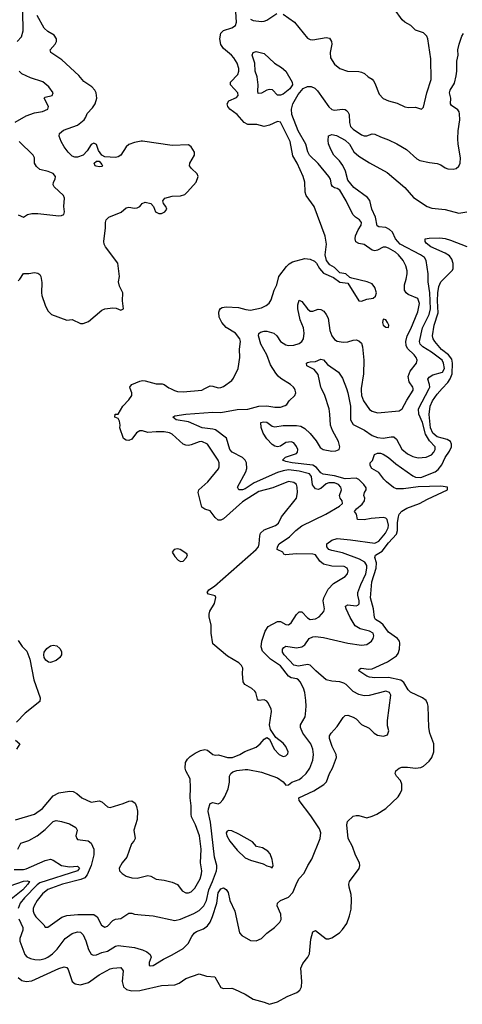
# Model space of a CAD drawing. Header units: inches. Extents: x 2001573 to 2220545, y 644482 to 846830.
# Tile 521 of 656: x 2129101 to 2132376, y 795442 to 802732. Entities that reach past the tile are written whole.
import ezdxf

# ---------------------------------------------------------------- set-up
doc = ezdxf.new("R2010")
doc.units = ezdxf.units.IN
doc.header["$MEASUREMENT"] = 0
for name, color, linetype in [('C1729', 7, 'Continuous'), ('C1739', 7, 'Continuous'), ('C1820', 7, 'Continuous'), ('C1830', 7, 'Continuous')]:
    doc.layers.add(name, color=color, linetype=linetype)

msp = doc.modelspace()

# ---------------------------------------------------------------- linework, layer by layer
at = {"layer": 'C1729', "color": 5}
for points, elevation in [([(2130000, 799688.3), (2129990, 799688.7), (2129966.4, 799673.6), (2129930, 799625.1), (2129910, 799617.4), (2129890, 799619.6), (2129869.3, 799630), (2129841.2, 799710), (2129844, 799730), (2129838.6, 799758.6), (2129830, 799778), (2129806, 799790), (2129808, 799810), (2129830, 799812), (2129863.7, 799870), (2129910, 799917.1), (2129931.5, 799950), (2129931.3, 799970), (2129919.2, 800000)], 280), ([(2129090, 798134.9), (2129120.5, 798090), (2129155.2, 798055.2), (2129176.8, 797996.8), (2129204.8, 797844.8), (2129253.9, 797710), (2129250, 797684.2), (2129142.9, 797597.1), (2129078.6, 797530)], 280), ([(2129070, 797397), (2129103, 797370), (2129076.8, 797330)], 280), ([(2129070, 796807.2), (2129210, 796850.2), (2129270, 796890.2), (2129350, 796986.2), (2129390, 797007.9), (2129470, 797019.1), (2129497.3, 797017.3), (2129523.4, 797003.4), (2129560.5, 796970), (2129630, 796937.6), (2129690, 796948.9), (2129710, 796940.3), (2129750, 796903.1), (2129770, 796898.9), (2129868.1, 796928.1), (2129910, 796946.3), (2129930, 796947.2), (2129955.3, 796930), (2129965.9, 796905.9), (2129972.4, 796872.4), (2129970.2, 796809.8), (2129946.4, 796730), (2129955.5, 796670), (2129946.4, 796650), (2129929.1, 796630), (2129894, 796530), (2129859.5, 796490), (2129836.3, 796450), (2129838.8, 796430), (2129859.3, 796410), (2129890, 796390.2), (2129930, 796378), (2129970, 796374.7), (2130000, 796382.2)], 280), ([(2129088.6, 796590), (2129110, 796633.8), (2129170, 796654), (2129230, 796688.6), (2129290, 796736.3), (2129350, 796796), (2129370, 796802), (2129410, 796796.1), (2129470, 796778.2), (2129515.6, 796750), (2129526.3, 796730), (2129517, 796690), (2129523.1, 796670), (2129530, 796662.4), (2129607.9, 796652.1), (2129630, 796635.2), (2129649.6, 796590), (2129649, 796549), (2129631, 796469), (2129599.6, 796400.4), (2129582.1, 796377.9), (2129554.7, 796365.2), (2129416.9, 796330), (2129310, 796290.9), (2129270, 796260.2), (2129229.5, 796210), (2129207.3, 796170), (2129200.9, 796150), (2129201, 796130), (2129207.7, 796110), (2129221.2, 796090), (2129279.5, 796030), (2129290, 796013), (2129310, 796012.4), (2129412.3, 796087.7), (2129450, 796098.4), (2129532.6, 796107.4), (2129650, 796106.2), (2129674, 796090), (2129707, 796027), (2129730, 796012.4), (2129750, 796020.7), (2129790, 796061.6), (2129810, 796071.2), (2129850, 796077.7), (2129910, 796117.1), (2129930, 796117.1), (2129950, 796108.5), (2130000, 796104.7)], 260), ([(2129059.4, 796440.6), (2129130, 796440.3), (2129150, 796444.4), (2129290, 796506.6), (2129330, 796515.9), (2129350, 796509.3), (2129410, 796468.5), (2129470, 796460.4), (2129530, 796463.2), (2129543.2, 796450), (2129530, 796429.5), (2129250, 796340.1), (2129230, 796325.2), (2129136.5, 796230), (2129105.1, 796190), (2129089.6, 796150)], 240), ([(2129030, 796319.9), (2129130, 796354), (2129156.7, 796356.7), (2129172.9, 796350), (2129161.2, 796330), (2129123.4, 796290), (2129039.1, 796220.9)], 220), ([(2129093.8, 796073.8), (2129125, 796010), (2129124.3, 795990), (2129101.4, 795930), (2129102.7, 795910), (2129139.3, 795810), (2129153.1, 795793.1), (2129180.8, 795780.8), (2129213.4, 795773.4), (2129250, 795771.8), (2129290, 795780.4), (2129310, 795790.1), (2129344.9, 795815.1), (2129378.5, 795850), (2129437.1, 795930), (2129490, 795965.2), (2129530, 795978), (2129550, 795974.7), (2129570, 795955.3), (2129590, 795912.4), (2129610, 795846.4), (2129630, 795814), (2129645.5, 795805.5), (2129670, 795808.2), (2129710, 795826), (2129750, 795834.8), (2129810, 795872.1), (2129830, 795876.2), (2129950, 795862.8), (2130000, 795848.4)], 240), ([(2129090, 795640.4), (2129117.8, 795617.7), (2129150, 795610.2), (2129190, 795615.2), (2129390, 795707.8), (2129430, 795719.7), (2129450, 795713.1), (2129459.2, 795699.2), (2129490.3, 795610), (2129512.2, 795592.2), (2129550, 795586.4), (2129610, 795604), (2129690, 795660.4), (2129770, 795704.4), (2129790, 795710.2), (2129850, 795714), (2129866.5, 795690), (2129859.4, 795610), (2129870, 795570.4), (2129892, 795552), (2129930, 795541.2), (2129990, 795542.6), (2130000, 795545.1)], 220)]:
    msp.add_lwpolyline(points, dxfattribs=dict(at, elevation=elevation))
at = {"layer": 'C1729', "color": 5, "elevation": 280}
msp.add_lwpolyline([(2129330, 797972.3), (2129315.2, 797975.2), (2129293.5, 797990), (2129282.4, 798010), (2129279.3, 798030), (2129282.7, 798050), (2129302.9, 798077.1), (2129330, 798096.3), (2129350, 798101.3), (2129375, 798095), (2129397.3, 798077.3), (2129410, 798054.4), (2129410.7, 798030), (2129399.4, 798010), (2129370, 797986.3)], close=True, dxfattribs=at)
at = {"layer": 'C1739', "color": 5}
for points, elevation in [([(2130000, 796104.7), (2130090, 796097.7), (2130250, 796062), (2130290, 796072.3), (2130390, 796114.8), (2130430, 796136.6), (2130464.2, 796170), (2130484.3, 796210), (2130500.4, 796290), (2130527.7, 796350), (2130557.6, 796430), (2130561.1, 796450), (2130559.5, 796470), (2130542.4, 796530), (2130513, 796790), (2130496, 796870), (2130497.9, 796890), (2130510.9, 796929.1), (2130530, 796935.6), (2130570, 796926.7), (2130585.5, 796934.5), (2130604.6, 796955.4), (2130620, 796980), (2130643.4, 797036.6), (2130654.6, 797085.4), (2130653.7, 797130), (2130662.6, 797150), (2130678.3, 797161.7), (2130707.5, 797172.5), (2130770, 797179.7), (2130790, 797179.7), (2130890, 797161.2), (2131010, 797118.7), (2131050.3, 797090), (2131070, 797064.9), (2131090, 797067), (2131114.7, 797085.3), (2131170, 797107.3), (2131190, 797120.2), (2131221.6, 797150), (2131249, 797190), (2131271.6, 797250), (2131274.4, 797290), (2131269.8, 797330), (2131254.8, 797370), (2131196.3, 797450), (2131179.5, 797490), (2131179.3, 797510), (2131213.5, 797570), (2131217.2, 797590), (2131221.1, 797650), (2131218.3, 797690), (2131211.5, 797750), (2131202, 797782), (2131176.9, 797830), (2131164.5, 797844.5), (2131151.7, 797851.7), (2131110, 797858.9), (2131091, 797871), (2131030, 797947.2), (2130957.6, 797997.6), (2130896.9, 798056.9), (2130887.9, 798087.9), (2130893.4, 798130), (2130916.7, 798203.3), (2130940.9, 798239.1), (2131010, 798276.9), (2131030, 798276), (2131070, 798253.7), (2131090, 798252), (2131110, 798267.2), (2131150, 798328.5), (2131170, 798346.7), (2131190, 798346.4), (2131230, 798302.4), (2131250, 798292), (2131290, 798295.3), (2131317, 798310), (2131352.8, 798350), (2131356, 798370), (2131347.9, 798430), (2131350.7, 798450), (2131383.7, 798516.3), (2131422.6, 798557.4), (2131510, 798608.5), (2131527.6, 798630), (2131532.8, 798650), (2131525.1, 798670), (2131503.3, 798683.3), (2131410, 798686.6), (2131350, 798701), (2131322.7, 798722.7), (2131290, 798770.5), (2131270, 798775.4), (2131150, 798775.9), (2131068.6, 798768.6), (2131055.5, 798775.5), (2131049, 798790), (2131006.6, 798810), (2131008, 798830), (2131022, 798850), (2131097.5, 798902.5), (2131145.7, 798950), (2131190, 798985.5), (2131366.1, 799070), (2131466.6, 799130), (2131489.8, 799150), (2131488.4, 799170), (2131471.9, 799190), (2131468.9, 799210), (2131483.5, 799250), (2131476.5, 799270), (2131460.3, 799290), (2131430, 799301.8), (2131390, 799302.9), (2131370, 799295.2), (2131330, 799261.2), (2131310, 799253.2), (2131290, 799258), (2131268.5, 799288.5), (2131261.2, 799350), (2131244.5, 799370), (2131169.7, 799390), (2131090, 799398.2), (2131050, 799392.7), (2131010, 799379.8), (2130837.2, 799302.7), (2130770, 799257.3), (2130749.8, 799249.8), (2130724, 799250), (2130711.8, 799270), (2130775.8, 799384.2), (2130782.3, 799410), (2130779.4, 799450), (2130770, 799471.1), (2130750.6, 799490.6), (2130672.3, 799530), (2130655.1, 799550), (2130632.3, 799632.3), (2130550, 799694.1), (2130530, 799700.8), (2130450.3, 799710.3), (2130350, 799754), (2130258.7, 799770), (2130235.1, 799790), (2130250, 799799.1), (2130330, 799811.8), (2130530, 799825.4), (2130590, 799824.2), (2130710, 799844.9), (2130790, 799847.3), (2130870.3, 799870.3), (2130930, 799872.2), (2130990, 799863), (2131030, 799864.2), (2131065.2, 799874.8), (2131076.8, 799883.2), (2131096.2, 799910), (2131138.4, 799950), (2131144.2, 799970), (2131139.7, 799990), (2131133.9, 800000)], 260), ([(2130000, 795545.1), (2130150, 795581.6), (2130250, 795585.5), (2130281.7, 795598.3), (2130330, 795633.4), (2130430, 795666.7), (2130482.8, 795650), (2130545.1, 795645.1), (2130590, 795566), (2130610, 795558.4), (2130670, 795560.3), (2130690, 795554.4), (2130770, 795516.3), (2130830, 795480.7), (2130910, 795458), (2130950, 795441.6), (2131010, 795458.7), (2131080.4, 795499.6), (2131152.7, 795530), (2131174.2, 795545.8), (2131186, 795570), (2131189.6, 795610), (2131182.4, 795710), (2131195.6, 795744.4), (2131232.3, 795790), (2131244.9, 795815.1), (2131255.5, 795924.5), (2131270, 795977.3), (2131290, 795988), (2131370, 795927.2), (2131390, 795925.3), (2131410, 795933.1), (2131468.6, 795971.4), (2131490, 795994.3), (2131520.9, 796039.1), (2131542.5, 796097.5), (2131552.9, 796147), (2131557.3, 796217.3), (2131554.4, 796254.4), (2131539.7, 796310), (2131537.6, 796330), (2131541.6, 796350), (2131612.5, 796447.5), (2131618.4, 796470), (2131616.2, 796490), (2131586.7, 796546.7), (2131563.9, 796610), (2131532.6, 796670), (2131522, 796770), (2131525.8, 796794.2), (2131570, 796834.8), (2131590, 796840.7), (2131610, 796838.8), (2131670, 796823.1), (2131710, 796834.3), (2131743.7, 796850), (2131809.8, 796890.2), (2131902.2, 796977.8), (2131917.7, 797002.3), (2131927.8, 797030), (2131930, 797072.7), (2131918.2, 797098.1), (2131889.6, 797130), (2131878.4, 797150), (2131885.6, 797170), (2131909.5, 797190), (2131930, 797196.9), (2131970, 797198.5), (2132030, 797189.2), (2132070, 797194.3), (2132090, 797205), (2132130, 797242.7), (2132150, 797270.2), (2132164.8, 797310), (2132165.4, 797370), (2132137.1, 797450), (2132129.2, 797490), (2132124.8, 797650), (2132119.7, 797670), (2132107.8, 797690), (2132081, 797710), (2131992, 797752), (2131975.6, 797770), (2131944.1, 797824.1), (2131922.7, 797842.7), (2131830, 797860.3), (2131730, 797857.7), (2131690, 797862.9), (2131669.6, 797870), (2131609.6, 797910), (2131615.9, 797924.1), (2131628.6, 797931.4), (2131683.6, 797923.6), (2131710, 797924.8), (2131822.2, 797977.8), (2131890, 798021.8), (2131901.4, 798038.6), (2131911.6, 798070), (2131914.4, 798114.4), (2131910.5, 798130), (2131896.5, 798150), (2131830, 798197.3), (2131790, 798251.1), (2131770, 798268.5), (2131732.9, 798290), (2131726.3, 798306.3), (2131720.3, 798370), (2131697, 798450), (2131708.2, 798570), (2131740.1, 798670), (2131741.5, 798710), (2131729, 798750), (2131733.6, 798766.4), (2131783.2, 798796.8), (2131830, 798858.4), (2131890, 798923.7), (2131898.1, 798950), (2131898.1, 799010), (2131904.7, 799050), (2131910.4, 799070), (2131927.9, 799092.1), (2131966, 799114), (2132059.7, 799150), (2132118, 799182), (2132268, 799250), (2132266, 799270), (2132218.4, 799278.4), (2132050, 799273.3), (2131941.2, 799258.8), (2131890, 799259.4), (2131868.5, 799268.5), (2131815.9, 799310), (2131795.2, 799330), (2131759.7, 799379.7), (2131708, 799410), (2131694.5, 799430), (2131694, 799450), (2131713, 799467), (2131726.6, 799513.4), (2131750, 799523.1), (2131770, 799521.7), (2131790, 799514.9), (2131830, 799491.2), (2131884.3, 799444.3), (2132010, 799355.1), (2132030, 799344.6), (2132070, 799341.4), (2132174.8, 799385.2), (2132198.7, 799401.3), (2132224.1, 799435.9), (2132250.7, 799490), (2132282.5, 799537.5), (2132296.3, 799570), (2132297.5, 799590), (2132287.9, 799610), (2132264.2, 799624.2), (2132190, 799644.2), (2132157.8, 799670), (2132140.1, 799710), (2132130.3, 799809.7), (2132139.7, 799870), (2132156, 799910), (2132190, 799958.7), (2132227.8, 800000)], 220), ([(2130000, 795848.4), (2130010, 795845.5), (2130041.6, 795830), (2130066.4, 795810), (2130073.4, 795790), (2130059.3, 795750), (2130058.8, 795730), (2130070, 795725.7), (2130090, 795729), (2130164.5, 795775.5), (2130230, 795807.2), (2130310, 795854.4), (2130348.7, 795891.3), (2130375.3, 795944.7), (2130392.1, 795967.9), (2130410, 795980.6), (2130460.8, 795999.2), (2130490, 796022.3), (2130510, 796050.2), (2130528.8, 796091.2), (2130559.1, 796190), (2130570, 796267.4), (2130590, 796295.6), (2130610, 796303.5), (2130630, 796292.7), (2130644.8, 796270), (2130655.6, 796210), (2130692, 796130), (2130728.7, 795970), (2130744, 795950), (2130810, 795913), (2130850, 795912.7), (2130891.2, 795928.8), (2130931.1, 795968.9), (2130986, 796010), (2131026, 796050), (2131037, 796070), (2131033.3, 796110), (2131006, 796170), (2131008, 796190), (2131031.3, 796210), (2131090, 796235.5), (2131123.4, 796270), (2131153.7, 796346.3), (2131170, 796373), (2131206.7, 796413.3), (2131234, 796470), (2131262.9, 796517.1), (2131324.6, 796670), (2131329.9, 796710), (2131320.5, 796740.5), (2131256.8, 796836.8), (2131168.2, 796950), (2131165.7, 796970), (2131277, 797023), (2131352.1, 797067.9), (2131371.8, 797090), (2131394.8, 797150), (2131415.8, 797190), (2131444.4, 797270), (2131444, 797290), (2131414.5, 797350), (2131392.8, 797410), (2131393.3, 797430), (2131405.6, 797450), (2131450, 797497.6), (2131493.7, 797566.3), (2131510, 797580.5), (2131530, 797581.3), (2131570, 797568.5), (2131590, 797554.4), (2131630, 797512.2), (2131686.9, 797486.9), (2131725.3, 797450), (2131750, 797434.9), (2131793.3, 797426.7), (2131822, 797438), (2131832.5, 797467.5), (2131823.5, 797503.5), (2131823.7, 797543.7), (2131847.1, 797730), (2131838.7, 797750), (2131810, 797760.4), (2131687.3, 797727.3), (2131650, 797724.8), (2131610, 797734.8), (2131570, 797757.6), (2131516.8, 797810), (2131499.3, 797819.3), (2131470, 797829.2), (2131410, 797833.3), (2131370, 797844.9), (2131291.9, 797910), (2131250, 797953.6), (2131230, 797957.4), (2131164.3, 797944.3), (2131130, 797953.1), (2131057.6, 798030), (2131046.5, 798050), (2131045.6, 798070), (2131055.3, 798084.7), (2131070, 798092.7), (2131150, 798080.8), (2131190, 798089.3), (2131210, 798103.6), (2131244, 798150), (2131270, 798161.6), (2131290, 798164.4), (2131350, 798156.7), (2131530, 798114.6), (2131630, 798100.2), (2131670, 798105.3), (2131703.6, 798130), (2131716.9, 798150), (2131723, 798170), (2131716.3, 798190), (2131690, 798203.5), (2131621, 798221), (2131584.3, 798244.3), (2131546.5, 798306.5), (2131516.8, 798370), (2131513.3, 798386.7), (2131513.3, 798390), (2131530, 798400.2), (2131590, 798391.1), (2131603.6, 798396.4), (2131612.9, 798407.1), (2131612.5, 798430), (2131602.3, 798470), (2131603.6, 798490), (2131624.8, 798550), (2131663.6, 798630), (2131671.2, 798670), (2131670, 798690.7), (2131654.7, 798714.8), (2131616.6, 798736.6), (2131490, 798783.9), (2131410, 798801), (2131390, 798809.8), (2131373.7, 798830), (2131372.8, 798850), (2131410, 798877.7), (2131450, 798890.8), (2131550, 798881.6), (2131730, 798856.1), (2131758.2, 798870), (2131807.1, 798930), (2131828, 798970), (2131829.2, 798990), (2131820.6, 799030), (2131810, 799041), (2131790, 799045.8), (2131701.2, 799038.9), (2131649.4, 799029.4), (2131601.2, 799030), (2131592.7, 799070), (2131579.3, 799090), (2131593.3, 799110), (2131636.4, 799143.6), (2131653.5, 799170), (2131655.5, 799190), (2131648.8, 799210), (2131653.1, 799230), (2131664.8, 799250), (2131665.5, 799265.5), (2131648.9, 799290), (2131610, 799328.1), (2131590, 799337.1), (2131510, 799333.2), (2131430, 799355.3), (2131347.7, 799367.7), (2131330, 799376.5), (2131296.9, 799416.9), (2131270, 799432.7), (2131118, 799450), (2131070, 799459.8), (2131046, 799470), (2131067, 799493), (2131150, 799519.6), (2131157.4, 799530), (2131158.4, 799550), (2131150, 799571.9), (2131130, 799598.1), (2131110, 799606.4), (2131070, 799602.1), (2131030, 799574.2), (2131010, 799568.9), (2130990, 799573.7), (2130970, 799586.1), (2130930, 799627.7), (2130903.9, 799670), (2130888, 799712), (2130886.3, 799750), (2130905.8, 799754.2), (2130930, 799751.2), (2130970, 799723.2), (2130990, 799717.7), (2131050, 799726.4), (2131110, 799728.4), (2131150, 799728.3), (2131182.2, 799722.2), (2131210, 799706.2), (2131250, 799668.8), (2131294.2, 799614.2), (2131325.4, 799565.4), (2131346, 799550), (2131410, 799536), (2131440.3, 799539.7), (2131464.5, 799550), (2131469.7, 799570.3), (2131461.1, 799610), (2131414.8, 799690), (2131400.4, 799730), (2131397.1, 799810), (2131390.6, 799850), (2131359.8, 799950), (2131334.2, 800000)], 240), ([(2130216.6, 800000), (2130246.1, 799986.1), (2130270, 799978.9), (2130310, 799976.5), (2130450, 799988), (2130471.9, 800000)], 280), ([(2131518.5, 800000), (2131530, 799968.4), (2131548.4, 799870), (2131549.2, 799770), (2131570, 799734.8), (2131652.3, 799692.3), (2131710, 799653.8), (2131750, 799637.9), (2131790, 799633), (2131850, 799643.5), (2131870, 799642.3), (2131890, 799626.3), (2131930, 799551.4), (2131970, 799516.5), (2132010, 799497.5), (2132050, 799487.5), (2132110, 799492.4), (2132147.8, 799510), (2132166, 799530), (2132176.4, 799550), (2132176.8, 799570), (2132133.3, 799613.3), (2132104, 799664), (2132081.5, 799750), (2132054.3, 799810), (2132053.1, 799850), (2132130.3, 800000)], 240), ([(2131628.9, 800000), (2131627.5, 799990), (2131629.4, 799950), (2131645.8, 799910), (2131690, 799846.4), (2131710, 799832.4), (2131750, 799822), (2131910, 799835.8), (2131931.1, 799850), (2131965, 799915), (2132013.2, 799990), (2132011.9, 800000)], 260), ([(2130000, 796382.2), (2130050, 796394.6), (2130070.8, 796390), (2130110, 796368.5), (2130170, 796360.3), (2130230, 796345.7), (2130268, 796328), (2130302.8, 796282.8), (2130330, 796266.2), (2130350, 796266.2), (2130370, 796274.9), (2130397.8, 796302.2), (2130436, 796370), (2130447.6, 796407.6), (2130449, 796430), (2130439, 796490), (2130443.6, 796590), (2130432.9, 796690), (2130403.2, 796770), (2130373, 796830), (2130369.3, 796850), (2130371.2, 796910), (2130363.4, 796970), (2130366.3, 797046.4), (2130362.6, 797110), (2130329.5, 797169.5), (2130324.9, 797190), (2130328.9, 797231.1), (2130342.8, 797257.2), (2130363.2, 797276.8), (2130399.8, 797300.2), (2130439.3, 797320.7), (2130470, 797329.3), (2130490, 797323.9), (2130530, 797291.7), (2130550, 797286.7), (2130572.4, 797287.6), (2130638.8, 797270), (2130676.2, 797270), (2130729.7, 797290), (2130766.8, 797313.2), (2130850, 797346.7), (2130880.5, 797370), (2130910, 797404), (2130930, 797416), (2130950, 797404.7), (2130983.7, 797330), (2131020.5, 797290), (2131050, 797277.6), (2131070, 797280.4), (2131084.2, 797295.8), (2131087.6, 797310), (2131070, 797349.4), (2131050, 797374), (2130996.6, 797416.6), (2130956.9, 797476.9), (2130949.7, 797510.3), (2130963.6, 797610), (2130961.6, 797630), (2130937.2, 797677.3), (2130930, 797686.6), (2130910, 797696.2), (2130869.2, 797690), (2130860.1, 797700.1), (2130848.4, 797750), (2130841.1, 797761.1), (2130819.6, 797779.6), (2130767.7, 797810), (2130755, 797830), (2130749.6, 797890.4), (2130752.7, 797930), (2130742.7, 797950), (2130722, 797970), (2130639.2, 798019.2), (2130529.6, 798110), (2130518.7, 798190), (2130518.3, 798250), (2130503.1, 798310), (2130503.1, 798330), (2130507.9, 798352.1), (2130541.6, 798410), (2130553.3, 798453.3), (2130546.6, 798466.6), (2130499.3, 798479.3), (2130489.6, 798490), (2130502, 798510), (2130541.9, 798538.1), (2130852.2, 798810), (2130867.1, 798830), (2130874.1, 798850), (2130877, 798910), (2130883.7, 798930), (2130910, 798955.5), (2130993.5, 798986.5), (2131015.5, 799004.5), (2131037.7, 799050), (2131148.8, 799190), (2131156.8, 799230), (2131155.2, 799270), (2131148.5, 799290), (2131130, 799306.4), (2131090, 799313.3), (2130973.5, 799266.5), (2130870, 799238.3), (2130750, 799161.3), (2130610, 799035.9), (2130590, 799026.3), (2130570, 799027.3), (2130546.5, 799046.5), (2130510, 799095.6), (2130470, 799107.1), (2130450, 799121.6), (2130421.5, 799230), (2130427, 799250), (2130492.3, 799310), (2130573, 799407), (2130578.1, 799421.9), (2130576.7, 799450), (2130569.2, 799470), (2130490, 799589.7), (2130450, 799607.7), (2130430, 799607), (2130370, 799583.5), (2130350, 799578.8), (2130330, 799581.2), (2130310, 799589.8), (2130230, 799663.4), (2130210, 799674.1), (2130170, 799680.2), (2130110, 799680.6), (2130050, 799674.2), (2130010, 799687.8), (2130000, 799688.3)], 280)]:
    msp.add_lwpolyline(points, dxfattribs=dict(at, elevation=elevation))
for points, elevation in [([(2130270, 798813.6), (2130244, 798810), (2130230.3, 798790), (2130250, 798757.3), (2130273.8, 798730), (2130290, 798721.1), (2130310, 798723), (2130336.1, 798750), (2130342.7, 798770), (2130337.6, 798777.6), (2130288, 798808)], 320), ([(2130650, 796729.7), (2130635.6, 796724.4), (2130629.3, 796710.7), (2130634.2, 796690), (2130656.2, 796650), (2130710, 796583.8), (2130770, 796525.2), (2130810, 796508.8), (2130902.2, 796482.2), (2130930, 796467.7), (2130959.8, 796459.8), (2130970, 796452), (2130976, 796470), (2130970, 796513.2), (2130954.8, 796554.8), (2130936.5, 796576.5), (2130899.1, 796599.1), (2130853.2, 796610), (2130823.6, 796643.6), (2130721.8, 796701.8), (2130670, 796725.1)], 260)]:
    msp.add_lwpolyline(points, close=True, dxfattribs=dict(at, elevation=elevation))
at = {"layer": 'C1820', "color": 5}
for points, elevation in [([(2129081.7, 802570), (2129113.9, 802606.1), (2129127.5, 802650), (2129123.4, 802790)], 340), ([(2130000, 801831.9), (2129950, 801823), (2129910, 801807.7), (2129890, 801789.8), (2129850, 801728.4), (2129830, 801715.6), (2129810, 801712), (2129730, 801717.7), (2129708.3, 801728.3), (2129683.3, 801763.3), (2129670, 801807), (2129650, 801818), (2129630, 801807), (2129599.6, 801760.4), (2129570.6, 801730), (2129530, 801714.3), (2129510, 801713), (2129490, 801721.3), (2129460.5, 801750), (2129430, 801791.6), (2129409.2, 801829.2), (2129392.9, 801870), (2129394.7, 801890), (2129424.8, 801915.2), (2129528, 801950), (2129577.7, 801990), (2129591, 802010), (2129601.5, 802038.5), (2129640.8, 802079.2), (2129659.8, 802110), (2129670.8, 802150), (2129666, 802190), (2129657.7, 802210), (2129635.6, 802235.6), (2129574.6, 802274.6), (2129538.8, 802318.8), (2129413.9, 802433.9), (2129331.6, 802490), (2129326.3, 802510), (2129363.5, 802550), (2129374, 802570), (2129374, 802590), (2129356.2, 802616.2), (2129310, 802645.4), (2129282.6, 802670), (2129230, 802763)], 320), ([(2129066.6, 801973.4), (2129150, 802020.7), (2129210, 802041.8), (2129270, 802052.3), (2129309.6, 802070), (2129314.7, 802090), (2129282.9, 802150), (2129290, 802159.1), (2129341.2, 802170), (2129349.6, 802190), (2129315.8, 802235.8), (2129271.9, 802271.9), (2129181.1, 802301.1), (2129117.4, 802330), (2129096.4, 802350)], 340), ([(2129090, 801286), (2129130, 801270.6), (2129159.5, 801290), (2129190, 801296.6), (2129235.9, 801295.9), (2129390, 801279.1), (2129410, 801281.7), (2129426.6, 801290), (2129432.6, 801310), (2129428.7, 801350), (2129433, 801410), (2129425.6, 801430), (2129355.3, 801495.3), (2129349.5, 801510), (2129351.9, 801528.1), (2129364.5, 801550), (2129367.3, 801570), (2129350, 801592.3), (2129312.3, 801607.7), (2129250, 801622.9), (2129224.6, 801644.6), (2129211.8, 801670), (2129210.8, 801710), (2129201.4, 801730), (2129096.8, 801830)], 340), ([(2129090, 800799.3), (2129102, 800810), (2129130, 800852.7), (2129170, 800852), (2129210, 800860.3), (2129235.5, 800855.5), (2129250, 800845.5), (2129258.3, 800830), (2129265.8, 800785.8), (2129261.4, 800710), (2129264.4, 800690), (2129290, 800617.6), (2129310, 800576.5), (2129335.5, 800550), (2129450, 800507.2), (2129490, 800511.7), (2129550, 800483.6), (2129570, 800482.7), (2129610, 800498.3), (2129710, 800580.3), (2129730, 800590.4), (2129790, 800598.4), (2129815.6, 800595.6), (2129850, 800581), (2129869, 800591), (2129863, 800650), (2129863.6, 800710), (2129839.7, 800759.8), (2129832.8, 800790), (2129839.7, 800830), (2129826.3, 800930), (2129735.4, 801050), (2129726.6, 801070), (2129724.4, 801090), (2129736.9, 801190), (2129735.1, 801230), (2129741.3, 801250), (2129762, 801270), (2129853.3, 801306.7), (2129890, 801338), (2129910, 801343.1), (2129950, 801337), (2129970, 801339.5), (2129989.3, 801350), (2130000, 801361.9)], 320), ([(2129919.2, 800000), (2129915.1, 800010), (2129920.6, 800019.4), (2129929.8, 800030.2), (2129990, 800055.2), (2130000, 800058.1)], 280)]:
    msp.add_lwpolyline(points, dxfattribs=dict(at, elevation=elevation))
at = {"layer": 'C1820', "color": 5, "elevation": 320}
msp.add_lwpolyline([(2129690, 801641.5), (2129666.8, 801646.8), (2129659.5, 801650), (2129652.3, 801670), (2129670, 801685.5), (2129690, 801683.8), (2129710, 801658.8), (2129713.4, 801650), (2129710, 801645.1)], close=True, dxfattribs=at)
at = {"layer": 'C1830', "color": 5}
for points, elevation in [([(2130471.9, 800000), (2130510, 800020.8), (2130530, 800019.6), (2130570, 800007.2), (2130590, 800008.3), (2130610, 800016.9), (2130670, 800061.1), (2130683.1, 800076.9), (2130718, 800150), (2130729.8, 800230), (2130727.4, 800292.6), (2130734.5, 800350), (2130729.8, 800370), (2130697.8, 800410), (2130630, 800453.3), (2130596, 800490), (2130577.4, 800530), (2130574.6, 800565.4), (2130578.8, 800581.2), (2130586.8, 800593.2), (2130599.3, 800600.7), (2130630, 800605.9), (2130719.8, 800599.8), (2130774.6, 800585.4), (2130810, 800582.3), (2130890, 800599.7), (2130924, 800616), (2130946.4, 800633.6), (2130961.8, 800658.2), (2130984.1, 800730), (2131004.2, 800770), (2131019.7, 800830), (2131076, 800904), (2131096.2, 800923.8), (2131121, 800939), (2131210, 800962.6), (2131250, 800959), (2131283.1, 800943.1), (2131296.3, 800930), (2131318.8, 800890), (2131350, 800856), (2131424.1, 800824.1), (2131470, 800788.4), (2131530, 800781), (2131610.6, 800650.6), (2131630, 800648), (2131670, 800661.6), (2131718, 800670), (2131734.5, 800685.5), (2131740.9, 800710), (2131730, 800748.7), (2131710, 800775.1), (2131671.3, 800791.3), (2131558, 800818), (2131544.1, 800824.1), (2131515.3, 800850), (2131470, 800857.2), (2131430, 800896), (2131397, 800917), (2131372.3, 800950), (2131362, 800990), (2131371.5, 801070), (2131362.4, 801130), (2131279.2, 801350), (2131222, 801430), (2131214.5, 801454.5), (2131212.2, 801527.8), (2131198.5, 801570), (2131153.9, 801670), (2131123.6, 801723.6), (2131101.7, 801830), (2131032.3, 801972.3), (2131010, 801979), (2130950, 801951.9), (2130910, 801941.4), (2130855.5, 801955.5), (2130790, 801955.2), (2130763.2, 801970), (2130710.4, 802030.4), (2130655.7, 802070), (2130640.6, 802090), (2130636.7, 802110), (2130648.1, 802131.9), (2130704.4, 802155.6), (2130718.4, 802170), (2130715.3, 802190), (2130661.2, 802250), (2130660.5, 802270), (2130714.3, 802325.7), (2130722.8, 802350), (2130723.1, 802370), (2130710, 802409.8), (2130686.1, 802450), (2130668.7, 802470), (2130610, 802518.5), (2130590, 802547.4), (2130582.1, 802590), (2130589, 802631), (2130610, 802652.1), (2130670, 802671.5), (2130699.1, 802690), (2130706.2, 802713.8), (2130699.1, 802830)], 280), ([(2130810, 802734.9), (2130830, 802726.5), (2130890, 802719.3), (2130910, 802721.1), (2130930, 802729.2), (2131003, 802777)], 280), ([(2131050, 802773.4), (2131133.7, 802713.7), (2131230, 802594.9), (2131250, 802584.9), (2131270, 802583), (2131370, 802601.3), (2131394.1, 802594.1), (2131408.7, 802570), (2131410.2, 802550.2), (2131399.7, 802490), (2131400.9, 802450), (2131430, 802403.8), (2131470, 802370.4), (2131526, 802350), (2131610, 802347.6), (2131630, 802344.2), (2131653.3, 802333.3), (2131678.8, 802310), (2131710, 802291), (2131719, 802279), (2131730, 802262.8), (2131761.3, 802181.3), (2131790, 802148.8), (2131830, 802131.6), (2131893.7, 802113.7), (2131950, 802087.6), (2131977.1, 802082.9), (2132030, 802084.9), (2132075.3, 802070), (2132090, 802084.7), (2132113.3, 802190), (2132146.6, 802290), (2132143.1, 802443.1), (2132121.1, 802590), (2132113, 802610), (2132090, 802634), (2132030, 802654.5), (2131995.1, 802690), (2131950, 802713.3), (2131931.6, 802730), (2131875.1, 802810)], 280), ([(2132011.9, 800000), (2132010.6, 800010), (2131983.5, 800050), (2131974.8, 800090), (2131991.1, 800128.9), (2132038.2, 800190), (2132041.2, 800210), (2132034.4, 800230), (2132019, 800250), (2131970, 800297.1), (2131960.7, 800320.7), (2131959.1, 800350), (2131969.3, 800390.7), (2131996.6, 800443.4), (2132048.5, 800570), (2132058.5, 800630), (2132047.3, 800667.3), (2131976, 800696), (2131961, 800710), (2131949.8, 800730), (2131949.1, 800770), (2131962.2, 800810), (2131967.8, 800850), (2131968.5, 800871.5), (2131959.3, 800910), (2131939.3, 800950), (2131905.1, 800990), (2131881.7, 801010), (2131830, 801040.3), (2131810, 801048.7), (2131790, 801046.6), (2131750, 801026), (2131730, 801021.6), (2131710, 801025.3), (2131650, 801067.1), (2131610, 801075.5), (2131587.7, 801087.7), (2131584.2, 801110), (2131587.2, 801132.8), (2131604.8, 801175.2), (2131627.6, 801210), (2131630.8, 801230), (2131615.1, 801250), (2131586, 801270), (2131566.6, 801290), (2131517.8, 801390), (2131470, 801469.7), (2131450, 801483.1), (2131430, 801486.6), (2131415.7, 801495.7), (2131408.4, 801508.4), (2131400.2, 801550), (2131388.9, 801570), (2131310, 801666.2), (2131246.9, 801730), (2131234.6, 801754.6), (2131218.5, 801810), (2131163, 801910), (2131115.8, 802030), (2131111.3, 802070), (2131123.6, 802110), (2131161.3, 802178.7), (2131198.5, 802221.5), (2131230, 802237.3), (2131257.7, 802237.7), (2131284.1, 802224.1), (2131305, 802205), (2131390, 802087.6), (2131410, 802067.4), (2131430, 802062), (2131490.4, 802070.4), (2131510, 802068.2), (2131520.3, 802060.3), (2131530.2, 802050.2), (2131538.3, 802030), (2131541.5, 801970), (2131550, 801941.7), (2131570, 801921.1), (2131630, 801879), (2131650, 801871.4), (2131670, 801872.4), (2131710, 801886.7), (2131730, 801884.9), (2131770, 801864.2), (2131830, 801843.6), (2131892.9, 801812.9), (2131963.8, 801770), (2132041, 801701), (2132061, 801690), (2132134.4, 801674.4), (2132190, 801668.4), (2132216.7, 801656.7), (2132250, 801634), (2132270, 801627.3), (2132310, 801624.9), (2132330, 801630.7), (2132350, 801648), (2132359.5, 801670), (2132363.6, 801710), (2132344.7, 801810), (2132342.7, 801850), (2132345.1, 801910), (2132358.2, 801990), (2132355.7, 802035.7), (2132353.5, 802050), (2132343.9, 802063.9), (2132295.9, 802095.9), (2132289.9, 802110), (2132291.3, 802151.3), (2132282, 802190), (2132287.1, 802210), (2132317.8, 802262.2), (2132330, 802316.3), (2132336.4, 802350), (2132336.1, 802423.9), (2132345.1, 802470), (2132342.4, 802510), (2132352.4, 802550), (2132372.7, 802610), (2132385.7, 802630)], 260), ([(2132130.3, 800000), (2132135.4, 800010), (2132134.7, 800030), (2132122.4, 800070), (2132130, 800084.6), (2132158, 800102), (2132230, 800122.5), (2132245.5, 800150), (2132237.9, 800190), (2132227.3, 800210), (2132149.1, 800270), (2132083.7, 800310), (2132065.5, 800330), (2132059.9, 800350), (2132082.6, 800450), (2132130, 800550.1), (2132140.4, 800590), (2132136, 800710), (2132123.8, 800790), (2132124.8, 800850), (2132109.9, 800950), (2132096.1, 800970), (2132068.1, 800990), (2131917.1, 801070), (2131882.7, 801110), (2131858.9, 801158.9), (2131838.7, 801178.7), (2131810, 801192.4), (2131757.8, 801197.8), (2131745.8, 801205.8), (2131734.3, 801270), (2131708, 801328), (2131692.6, 801392.6), (2131674.4, 801414.4), (2131573.9, 801490), (2131530, 801544.6), (2131511.2, 801610), (2131491.8, 801651.8), (2131467.4, 801687.4), (2131425.3, 801730), (2131403.5, 801770), (2131386, 801814), (2131383.3, 801836.7), (2131387, 801873), (2131410, 801883), (2131444.4, 801875.6), (2131510, 801838.8), (2131541.8, 801810), (2131574.3, 801754.3), (2131610, 801722.5), (2131690, 801671), (2131820.5, 801600.5), (2131951.8, 801490), (2132015, 801415), (2132115.8, 801350), (2132150, 801335.4), (2132250, 801326.7), (2132350, 801298.6), (2132409.2, 801310)], 240), ([(2130000, 801361.9), (2130008.5, 801371.5), (2130030, 801380.3), (2130070.8, 801370), (2130090.8, 801350), (2130107.3, 801310), (2130130, 801297.1), (2130150, 801297.6), (2130175.1, 801310), (2130189.3, 801330), (2130183.7, 801350), (2130166, 801370), (2130159.3, 801390), (2130176, 801410), (2130230, 801425.8), (2130290, 801428.9), (2130322.3, 801437.7), (2130343.7, 801456.3), (2130407.1, 801530), (2130421.3, 801570), (2130415.6, 801590), (2130371.8, 801630), (2130358.4, 801650), (2130361.1, 801670), (2130395.8, 801730), (2130395.4, 801750), (2130370.7, 801790.7), (2130350, 801806.3), (2130230, 801800.7), (2130010, 801833.7), (2130000, 801831.9)], 320), ([(2132227.8, 800000), (2132270, 800046.2), (2132286.9, 800073.1), (2132300.4, 800110), (2132304.7, 800190), (2132298.7, 800218.7), (2132273.5, 800250), (2132221.6, 800290), (2132172.7, 800350), (2132161.1, 800370), (2132156.7, 800390), (2132169.1, 800470), (2132198.2, 800561.8), (2132192.6, 800650), (2132195.3, 800710), (2132203.4, 800756.6), (2132217.8, 800790), (2132302.8, 800877.2), (2132308.7, 800890), (2132307.9, 800927.9), (2132298.9, 800958.9), (2132282.3, 800982.3), (2132250, 801003.1), (2132144, 801050), (2132110, 801078), (2132102, 801090), (2132102, 801110), (2132130, 801115.5), (2132210, 801115.6), (2132250, 801111.4), (2132290, 801098.3), (2132410, 801052.7)], 220), ([(2131133.9, 800000), (2131128, 800010), (2131105.4, 800030), (2131034.7, 800074.7), (2131013, 800093), (2130995.9, 800115.9), (2130957.1, 800177.1), (2130929, 800250), (2130885.4, 800330), (2130868.3, 800391.7), (2130870.7, 800409.3), (2130882, 800418), (2130910, 800426.7), (2130930, 800426.6), (2130980.7, 800410), (2131003.5, 800390), (2131031.4, 800350), (2131070, 800324.3), (2131090, 800319.7), (2131130, 800321.5), (2131170, 800333.8), (2131190, 800348), (2131202.2, 800370), (2131206.8, 800410), (2131200.4, 800450), (2131176.4, 800510), (2131159.4, 800590), (2131160.3, 800619.7), (2131170, 800656.3), (2131190, 800646.4), (2131230, 800591.6), (2131250, 800574.9), (2131270, 800573.8), (2131310, 800587.6), (2131330, 800586.3), (2131352.9, 800572.9), (2131370.1, 800550.1), (2131382.9, 800522.9), (2131397.1, 800430), (2131411.7, 800390), (2131430, 800363.5), (2131450, 800352.9), (2131495.4, 800344.6), (2131530, 800347.1), (2131570, 800360.3), (2131590, 800361.7), (2131610, 800354.9), (2131630, 800336.4), (2131639.1, 800310), (2131647.5, 800210), (2131644.5, 800110), (2131628.9, 800000)], 260), ([(2131334.2, 800000), (2131329, 800010), (2131310, 800105.6), (2131280.9, 800140.9), (2131226.6, 800170), (2131224.2, 800190), (2131230, 800194), (2131250, 800199.6), (2131290, 800200.3), (2131330, 800217.6), (2131350, 800212.4), (2131377.8, 800177.8), (2131461.4, 800121.4), (2131490, 800078.4), (2131518.5, 800000)], 240), ([(2130000, 800058.1), (2130010, 800060.9), (2130030, 800058.9), (2130110, 800036.5), (2130154.7, 800034.7), (2130170, 800030.4), (2130205.3, 800005.3), (2130216.6, 800000)], 280)]:
    msp.add_lwpolyline(points, dxfattribs=dict(at, elevation=elevation))
for points, elevation in [([(2131030, 802172.1), (2131010, 802172.8), (2130971.6, 802211.6), (2130950, 802215.9), (2130929.6, 802210.4), (2130890, 802189), (2130866.5, 802186.5), (2130862.9, 802202.9), (2130865.6, 802250), (2130857.6, 802310), (2130844.6, 802350), (2130842, 802410), (2130821.9, 802470), (2130829.9, 802490.1), (2130850, 802496.4), (2130910, 802481.6), (2130985.6, 802410), (2131038.4, 802378.4), (2131069.7, 802350), (2131116.8, 802270), (2131119.1, 802250), (2131100.2, 802219.8), (2131050, 802180.2)], 260), ([(2131790, 800514), (2131784.9, 800490), (2131791.3, 800470), (2131810, 800456), (2131830, 800454), (2131832, 800470), (2131824, 800490), (2131810, 800508.7)], 280)]:
    msp.add_lwpolyline(points, close=True, dxfattribs=dict(at, elevation=elevation))

doc.saveas('drawing.dxf')
